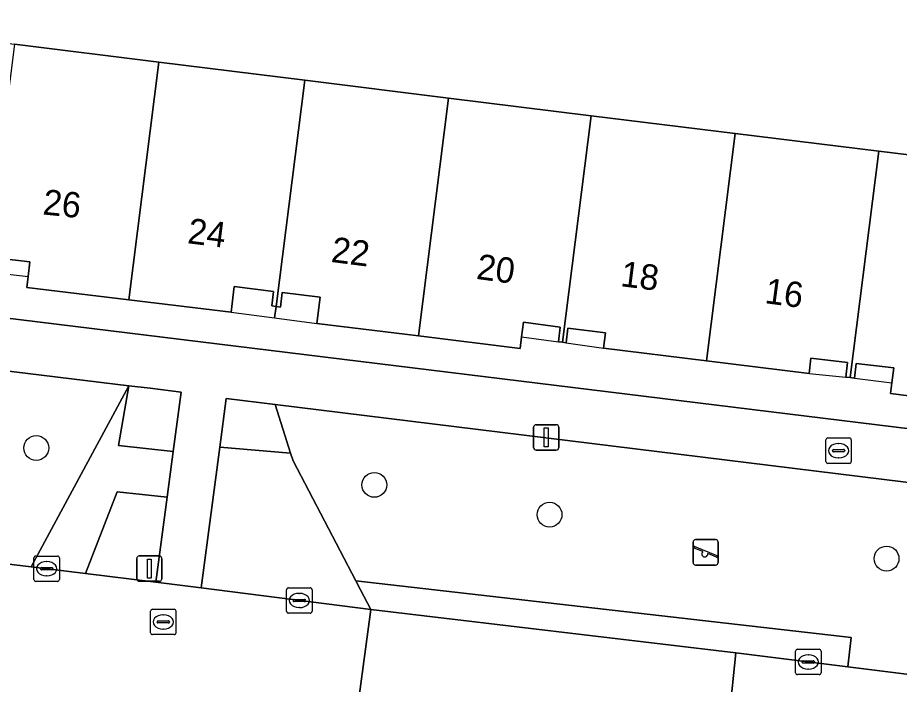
# Model space of a CAD drawing. Extents: x 161692 to 162379, y 380760 to 381678.
# Drawn here: x 162171.12 to 162205.86, y 381450.74 to 381477.01 of the extents above; entities that cross this region are included whole.
import ezdxf

# ---------------------------------------------------------------- set-up
doc = ezdxf.new("R2010")
doc.units = 0
for name, color, linetype in [('IMGEO_Boom', 7, 'Continuous'), ('IMGEO_Brandkraan', 7, 'Continuous'), ('IMGEO_Erf', 7, 'Continuous'), ('IMGEO_Groenvoorziening', 7, 'Continuous'), ('IMGEO_Haag', 7, 'Continuous'), ('IMGEO_Kolk', 7, 'Continuous'), ('IMGEO_Lichtmast', 7, 'Continuous'), ('IMGEO_Pand', 7, 'Continuous'), ('IMGEO_Pand_nummerreeks', 7, 'Continuous'), ('IMGEO_Pand_overbouw', 7, 'Continuous'), ('IMGEO_Rijbaan_lokaal_open', 7, 'Continuous'), ('IMGEO_Rioolput', 7, 'Continuous'), ('IMGEO_Speelvoorziening', 7, 'Continuous'), ('IMGEO_Voetpad_open', 7, 'Continuous')]:
    doc.layers.add(name, color=color, linetype=linetype)

msp = doc.modelspace()

# ---------------------------------------------------------------- linework, layer by layer
at = {"layer": 'IMGEO_Boom'}
for centre in [(162171.851, 381460.055), (162185.169, 381458.603), (162192.073, 381457.427), (162205.352, 381455.697)]:
    msp.add_circle(centre, 0.489, dxfattribs=at)
at = {"layer": 'IMGEO_Brandkraan'}
for p, q in [((162202.961, 381459.523), (162202.961, 381460.375)), ((162203.036, 381460.449), (162203.888, 381460.449)), ((162203.962, 381460.375), (162203.962, 381459.523)), ((162203.22, 381459.943), (162203.22, 381459.955)), ((162203.658, 381459.906), (162203.26, 381459.906)), ((162203.263, 381459.992), (162203.661, 381459.992)), ((162203.449, 381460.229), (162203.474, 381460.229)), ((162203.704, 381459.955), (162203.704, 381459.943)), ((162203.472, 381459.669), (162203.447, 381459.669)), ((162203.888, 381459.449), (162203.036, 381459.449))]:
    msp.add_line(p, q, dxfattribs=at)
for points in [[(162202.961, 381459.523), (162202.961, 381460.375)], [(162203.036, 381460.449), (162203.888, 381460.449)], [(162203.962, 381460.375), (162203.962, 381459.523)], [(162203.888, 381459.449), (162203.036, 381459.449)]]:
    msp.add_lwpolyline(points, dxfattribs=at)
for centre, radius, start, end in [((162203.038, 381460.373), 0.0765, 91.552, 178.448), ((162203.038, 381460.373), 0.0765, 91.552, 178.448), ((162203.886, 381460.373), 0.0765, 1.552, 88.448), ((162203.886, 381460.373), 0.0765, 1.552, 88.448), ((162203.26, 381459.952), 0.0403, 85.8775, 175.7526), ((162203.257, 381459.942), 0.0366, 178.938, 274.7102), ((162203.661, 381459.949), 0.043, 264.8664, 352.4533), ((162203.665, 381459.954), 0.0386, 1.7309, 96.639), ((162203.038, 381459.525), 0.0765, 181.552, 268.448), ((162203.038, 381459.525), 0.0765, 181.552, 268.448), ((162203.886, 381459.525), 0.0765, 271.552, 358.448), ((162203.886, 381459.525), 0.0765, 271.552, 358.448)]:
    msp.add_arc(centre, radius, start, end, dxfattribs=at)
for centre, major_axis, ratio, start_param, end_param in [((162203.448, 381459.949), (-0.387, 0.002), 0.722429, 4.712389, 7.853982), ((162203.473, 381459.949), (-0.39, 0.002), 0.717154, 1.570796, 4.712389)]:
    msp.add_ellipse(centre, major_axis=major_axis, ratio=ratio, start_param=start_param, end_param=end_param, dxfattribs=at)
at = {"layer": 'IMGEO_Erf'}
msp.add_lwpolyline([(162258.857, 381504.761), (162259.168, 381507.762), (162159.019, 381519.9), (162158.982, 381519.974), (162147.825, 381521.413), (162147.501, 381521.45), (162142.857, 381483.773), (162141.011, 381468.8), (162141.688, 381468.725), (162252.73, 381455.108), (162255.72, 381479.239), (162256.283, 381483.581)], close=True, dxfattribs=at)
for points in [[(162159.626, 381477.379), (162165.298, 381476.675), (162170.99, 381475.969), (162176.686, 381475.262), (162182.429, 381474.549), (162188.097, 381473.846), (162193.71, 381473.149), (162199.385, 381472.448), (162205.043, 381471.753), (162210.728, 381471.054)], [(162209.544, 381461.694), (162205.513, 381462.198), (162205.566, 381462.624), (162205.64, 381463.22), (162204.152, 381463.391), (162204.086, 381462.805), (162203.913, 381462.827), (162203.741, 381462.849), (162203.815, 381463.429), (162202.372, 381463.592), (162202.299, 381462.997), (162198.252, 381463.496), (162194.205, 381463.995), (162194.278, 381464.591), (162192.8, 381464.78), (162192.734, 381464.203), (162192.58, 381464.22), (162192.425, 381464.238), (162192.491, 381464.821), (162191.043, 381465.007), (162190.973, 381464.436), (162190.917, 381463.981), (162186.911, 381464.473), (162182.906, 381464.965), (162183.032, 381465.994), (162181.544, 381466.177), (162181.473, 381465.601), (162181.299, 381465.626), (162181.126, 381465.651), (162181.197, 381466.226), (162179.645, 381466.419), (162179.524, 381465.406), (162175.5, 381465.89), (162171.475, 381466.373), (162171.528, 381466.815), (162171.597, 381467.386), (162170.108, 381467.565)]]:
    msp.add_lwpolyline(points, dxfattribs=at)
at = {"layer": 'IMGEO_Groenvoorziening'}
for points in [[(162175.501, 381462.511), (162142.472, 381466.533), (162144.062, 381459.948), (162168.733, 381456.856), (162168.578, 381455.745), (162171.655, 381455.371)], [(162177.243, 381459.923), (162175.091, 381460.154), (162175.501, 381462.511), (162171.655, 381455.371), (162173.794, 381455.111), (162175.033, 381458.328), (162177.003, 381458.112)], [(162177.554, 381462.26), (162176.338, 381462.409), (162175.501, 381462.511), (162175.091, 381460.154), (162177.243, 381459.923)], [(162181.269, 381461.769), (162179.335, 381462.007), (162179.08, 381460.086), (162181.873, 381459.853)], [(162209.266, 381457.613), (162209.629, 381458.274), (162181.269, 381461.769), (162181.873, 381459.853), (162181.968, 381459.551), (162184.438, 381454.814), (162203.962, 381452.589), (162203.824, 381451.432), (162206.662, 381451.081), (162206.755, 381453.039)], [(162181.968, 381459.551), (162181.873, 381459.853), (162179.08, 381460.086), (162178.342, 381454.54), (162185.028, 381453.688), (162184.62, 381454.466), (162184.438, 381454.814)], [(162177.003, 381458.112), (162175.033, 381458.328), (162173.794, 381455.111), (162176.559, 381454.774)], [(162184.438, 381454.814), (162184.62, 381454.466), (162185.028, 381453.688), (162199.417, 381451.978), (162203.824, 381451.432), (162203.962, 381452.589)]]:
    msp.add_lwpolyline(points, close=True, dxfattribs=at)
at = {"layer": 'IMGEO_Haag'}
for points in [[(162175.501, 381462.511), (162175.091, 381460.154), (162177.243, 381459.923), (162177.554, 381462.26)], [(162181.968, 381459.551), (162181.873, 381459.853), (162179.08, 381460.086), (162178.342, 381454.54), (162185.028, 381453.688), (162184.62, 381454.466), (162184.438, 381454.814)], [(162177.003, 381458.112), (162175.033, 381458.328), (162173.794, 381455.111), (162176.559, 381454.774)], [(162184.438, 381454.814), (162184.62, 381454.466), (162185.028, 381453.688), (162199.417, 381451.978), (162203.824, 381451.432), (162203.962, 381452.589)]]:
    msp.add_lwpolyline(points, close=True, dxfattribs=at)
at = {"layer": 'IMGEO_Kolk'}
for p, q in [((162171.835, 381455.797), (162172.687, 381455.797)), ((162171.76, 381454.871), (162171.76, 381455.723)), ((162172.248, 381455.577), (162172.273, 381455.577)), ((162172.761, 381455.723), (162172.761, 381454.871)), ((162172.019, 381455.291), (162172.019, 381455.303)), ((162172.457, 381455.254), (162172.059, 381455.254)), ((162172.062, 381455.34), (162172.46, 381455.34)), ((162172.503, 381455.303), (162172.503, 381455.291)), ((162172.687, 381454.797), (162171.835, 381454.797)), ((162172.271, 381455.017), (162172.246, 381455.017)), ((162181.714, 381453.62), (162181.714, 381454.472)), ((162181.789, 381454.546), (162182.641, 381454.546)), ((162182.715, 381454.472), (162182.715, 381453.62)), ((162181.973, 381454.04), (162181.973, 381454.052)), ((162182.411, 381454.003), (162182.013, 381454.003)), ((162182.016, 381454.089), (162182.414, 381454.089)), ((162182.202, 381454.326), (162182.227, 381454.326)), ((162182.457, 381454.052), (162182.457, 381454.04)), ((162182.225, 381453.766), (162182.2, 381453.766)), ((162182.641, 381453.546), (162181.789, 381453.546)), ((162201.77, 381451.199), (162201.77, 381452.051)), ((162201.845, 381452.125), (162202.697, 381452.125)), ((162202.771, 381452.051), (162202.771, 381451.199)), ((162202.029, 381451.619), (162202.029, 381451.631)), ((162202.467, 381451.582), (162202.069, 381451.582)), ((162202.072, 381451.668), (162202.47, 381451.668)), ((162202.258, 381451.905), (162202.283, 381451.905)), ((162202.513, 381451.631), (162202.513, 381451.619)), ((162202.281, 381451.345), (162202.256, 381451.345)), ((162202.697, 381451.125), (162201.845, 381451.125))]:
    msp.add_line(p, q, dxfattribs=at)
for points in [[(162171.835, 381455.797), (162172.687, 381455.797)], [(162171.76, 381454.871), (162171.76, 381455.723)], [(162172.761, 381455.723), (162172.761, 381454.871)], [(162172.687, 381454.797), (162171.835, 381454.797)], [(162181.714, 381453.62), (162181.714, 381454.472)], [(162181.789, 381454.546), (162182.641, 381454.546)], [(162182.715, 381454.472), (162182.715, 381453.62)], [(162182.641, 381453.546), (162181.789, 381453.546)], [(162201.77, 381451.199), (162201.77, 381452.051)], [(162201.845, 381452.125), (162202.697, 381452.125)], [(162202.771, 381452.051), (162202.771, 381451.199)], [(162202.697, 381451.125), (162201.845, 381451.125)]]:
    msp.add_lwpolyline(points, dxfattribs=at)
for centre, radius, start, end in [((162171.837, 381455.721), 0.0765, 91.552, 178.448), ((162171.837, 381455.721), 0.0765, 91.552, 178.448), ((162172.685, 381455.721), 0.0765, 1.552, 88.448), ((162172.685, 381455.721), 0.0765, 1.552, 88.448), ((162172.059, 381455.3), 0.0403, 85.8775, 175.7526), ((162172.056, 381455.29), 0.0366, 178.938, 274.7102), ((162172.46, 381455.297), 0.043, 264.8664, 352.4533), ((162172.464, 381455.302), 0.0386, 1.7309, 96.639), ((162171.837, 381454.873), 0.0765, 181.552, 268.448), ((162171.837, 381454.873), 0.0765, 181.552, 268.448), ((162172.685, 381454.873), 0.0765, 271.552, 358.448), ((162172.685, 381454.873), 0.0765, 271.552, 358.448), ((162181.791, 381454.47), 0.0765, 91.552, 178.448), ((162181.791, 381454.47), 0.0765, 91.552, 178.448), ((162182.639, 381454.47), 0.0765, 1.552, 88.448), ((162182.639, 381454.47), 0.0765, 1.552, 88.448), ((162182.013, 381454.049), 0.0403, 85.8775, 175.7526), ((162182.01, 381454.039), 0.0366, 178.938, 274.7102), ((162182.414, 381454.046), 0.043, 264.8664, 352.4533), ((162182.418, 381454.051), 0.0386, 1.7309, 96.639), ((162181.791, 381453.622), 0.0765, 181.552, 268.448), ((162181.791, 381453.622), 0.0765, 181.552, 268.448), ((162182.639, 381453.622), 0.0765, 271.552, 358.448), ((162182.639, 381453.622), 0.0765, 271.552, 358.448), ((162201.847, 381452.049), 0.0765, 91.552, 178.448), ((162201.847, 381452.049), 0.0765, 91.552, 178.448), ((162202.695, 381452.049), 0.0765, 1.552, 88.448), ((162202.695, 381452.049), 0.0765, 1.552, 88.448), ((162202.069, 381451.628), 0.0403, 85.8775, 175.7526), ((162202.066, 381451.618), 0.0366, 178.938, 274.7102), ((162202.47, 381451.625), 0.043, 264.8664, 352.4533), ((162202.474, 381451.63), 0.0386, 1.7309, 96.639), ((162201.847, 381451.201), 0.0765, 181.552, 268.448), ((162201.847, 381451.201), 0.0765, 181.552, 268.448), ((162202.695, 381451.201), 0.0765, 271.552, 358.448), ((162202.695, 381451.201), 0.0765, 271.552, 358.448)]:
    msp.add_arc(centre, radius, start, end, dxfattribs=at)
for centre, major_axis, ratio, start_param, end_param in [((162172.247, 381455.297), (-0.387, 0.002), 0.722429, 4.712389, 7.853982), ((162172.272, 381455.297), (-0.39, 0.002), 0.717154, 1.570796, 4.712389), ((162182.201, 381454.046), (-0.387, 0.002), 0.722429, 4.712389, 7.853982), ((162182.226, 381454.046), (-0.39, 0.002), 0.717154, 1.570796, 4.712389), ((162202.257, 381451.625), (-0.387, 0.002), 0.722429, 4.712389, 7.853982), ((162202.282, 381451.625), (-0.39, 0.002), 0.717154, 1.570796, 4.712389)]:
    msp.add_ellipse(centre, major_axis=major_axis, ratio=ratio, start_param=start_param, end_param=end_param, dxfattribs=at)
at = {"layer": 'IMGEO_Lichtmast'}
for p, q in [((162191.547, 381460.973), (162192.337, 381460.973)), ((162192.337, 381460.973), (162191.547, 381460.973)), ((162191.447, 381460.073), (162191.447, 381460.873)), ((162191.447, 381460.873), (162191.447, 381460.073)), ((162192.437, 381460.873), (162192.437, 381460.073)), ((162192.437, 381460.073), (162192.437, 381460.873)), ((162192.337, 381459.973), (162191.547, 381459.973)), ((162191.547, 381459.973), (162192.337, 381459.973)), ((162175.909, 381455.801), (162176.699, 381455.801)), ((162176.699, 381455.801), (162175.909, 381455.801)), ((162175.809, 381454.901), (162175.809, 381455.701)), ((162175.809, 381455.701), (162175.809, 381454.901)), ((162176.799, 381455.701), (162176.799, 381454.901)), ((162176.799, 381454.901), (162176.799, 381455.701)), ((162176.699, 381454.801), (162175.909, 381454.801)), ((162175.909, 381454.801), (162176.699, 381454.801))]:
    msp.add_line(p, q, dxfattribs=at)
for points in [[(162191.867, 381460.848), (162192.017, 381460.848), (162192.017, 381460.098), (162191.867, 381460.098), (162191.867, 381460.848)], [(162176.229, 381455.676), (162176.379, 381455.676), (162176.379, 381454.926), (162176.229, 381454.926), (162176.229, 381455.676)]]:
    msp.add_lwpolyline(points, dxfattribs=at)
for centre, start, end in [((162191.547, 381460.873), 90, 180), ((162191.547, 381460.873), 90, 180), ((162192.337, 381460.873), 0, 90), ((162192.337, 381460.873), 360, 90), ((162191.547, 381460.073), 180, 270), ((162191.547, 381460.073), 180, 270), ((162192.337, 381460.073), 270, 0), ((162192.337, 381460.073), 270, 0), ((162175.909, 381455.701), 90, 180), ((162175.909, 381455.701), 90, 180), ((162176.699, 381455.701), 0, 90), ((162176.699, 381455.701), 360, 90), ((162175.909, 381454.901), 180, 270), ((162175.909, 381454.901), 180, 270), ((162176.699, 381454.901), 270, 0), ((162176.699, 381454.901), 270, 0)]:
    msp.add_arc(centre, 0.1, start, end, dxfattribs=at)
at = {"layer": 'IMGEO_Pand'}
for points in [[(162169.857, 381467.011), (162170.039, 381466.989), (162170.108, 381467.565), (162171.597, 381467.386), (162171.528, 381466.815), (162171.475, 381466.373), (162175.5, 381465.89), (162176.686, 381475.262), (162170.99, 381475.969)], [(162175.5, 381465.89), (162179.524, 381465.406), (162179.645, 381466.419), (162181.197, 381466.226), (162181.126, 381465.651), (162181.299, 381465.626), (162182.429, 381474.549), (162176.686, 381475.262)], [(162182.429, 381474.549), (162181.299, 381465.626), (162181.473, 381465.601), (162181.544, 381466.177), (162183.032, 381465.994), (162182.906, 381464.965), (162186.911, 381464.473), (162188.097, 381473.846)], [(162192.58, 381464.22), (162193.71, 381473.149), (162188.097, 381473.846), (162186.911, 381464.473), (162190.917, 381463.981), (162190.973, 381464.436), (162191.043, 381465.007), (162192.491, 381464.821), (162192.425, 381464.238)], [(162192.58, 381464.22), (162192.734, 381464.203), (162192.8, 381464.78), (162194.278, 381464.591), (162194.205, 381463.995), (162198.252, 381463.496), (162199.385, 381472.448), (162193.71, 381473.149)], [(162198.252, 381463.496), (162202.299, 381462.997), (162202.372, 381463.592), (162203.815, 381463.429), (162203.741, 381462.849), (162203.913, 381462.827), (162205.043, 381471.753), (162199.385, 381472.448)], [(162210.728, 381471.054), (162205.043, 381471.753), (162203.913, 381462.827), (162204.086, 381462.805), (162204.152, 381463.391), (162205.64, 381463.22), (162205.566, 381462.624), (162205.513, 381462.198), (162209.544, 381461.694)]]:
    msp.add_lwpolyline(points, close=True, dxfattribs=at)
at = {"layer": 'IMGEO_Pand_overbouw'}
for points in [[(162171.528, 381466.815), (162171.597, 381467.386), (162170.108, 381467.565), (162170.039, 381466.989)], [(162179.524, 381465.406), (162181.243, 381465.182), (162181.299, 381465.626), (162181.126, 381465.651), (162181.197, 381466.226), (162179.645, 381466.419)], [(162182.906, 381464.965), (162183.032, 381465.994), (162181.544, 381466.177), (162181.473, 381465.601), (162181.299, 381465.626), (162181.243, 381465.182)], [(162192.425, 381464.238), (162192.491, 381464.821), (162191.043, 381465.007), (162190.973, 381464.436)], [(162192.734, 381464.203), (162194.205, 381463.995), (162194.278, 381464.591), (162192.8, 381464.78)], [(162202.299, 381462.997), (162203.741, 381462.849), (162203.815, 381463.429), (162202.372, 381463.592)], [(162204.086, 381462.805), (162205.566, 381462.624), (162205.64, 381463.22), (162204.152, 381463.391)]]:
    msp.add_lwpolyline(points, close=True, dxfattribs=at)
at = {"layer": 'IMGEO_Rijbaan_lokaal_open'}
for points in [[(162185.028, 381453.688), (162178.342, 381454.54), (162176.559, 381454.774), (162173.794, 381455.111), (162171.655, 381455.371), (162168.578, 381455.745), (162145.458, 381458.559), (162144.36, 381458.713), (162142.832, 381458.907), (162142.207, 381453.722), (162143.699, 381453.505), (162154.945, 381452.118), (162155.973, 381451.984), (162168.693, 381450.459), (162169.654, 381450.334), (162176.421, 381449.523), (162177.417, 381449.411), (162184.211, 381448.536), (162184.331, 381448.519)], [(162197.502, 381446.862), (162198.878, 381446.746), (162199.417, 381451.978), (162185.028, 381453.688), (162184.331, 381448.519), (162185.543, 381448.346)], [(162241.178, 381446.849), (162223.875, 381448.965), (162220.259, 381449.408), (162213.717, 381450.208), (162211.909, 381450.432), (162206.662, 381451.081), (162203.824, 381451.432), (162199.417, 381451.978), (162198.878, 381446.746), (162211.58, 381445.215), (162212.985, 381445.035), (162213.998, 381444.868), (162226.697, 381443.337), (162227.667, 381443.249), (162240.465, 381441.67), (162241.92, 381441.484), (162247.731, 381440.851), (162248.348, 381445.939), (162247.05, 381446.091), (162244.658, 381446.37)]]:
    msp.add_lwpolyline(points, close=True, dxfattribs=at)
at = {"layer": 'IMGEO_Rioolput'}
for p, q in [((162176.43, 381453.702), (162177.282, 381453.702)), ((162176.355, 381452.776), (162176.355, 381453.628)), ((162176.843, 381453.482), (162176.868, 381453.482)), ((162177.356, 381453.628), (162177.356, 381452.776)), ((162176.614, 381453.196), (162176.614, 381453.208)), ((162177.052, 381453.159), (162176.654, 381453.159)), ((162176.657, 381453.245), (162177.055, 381453.245)), ((162177.098, 381453.208), (162177.098, 381453.196)), ((162177.282, 381452.702), (162176.43, 381452.702)), ((162176.866, 381452.922), (162176.841, 381452.922))]:
    msp.add_line(p, q, dxfattribs=at)
for points in [[(162176.43, 381453.702), (162177.282, 381453.702)], [(162176.355, 381452.776), (162176.355, 381453.628)], [(162177.356, 381453.628), (162177.356, 381452.776)], [(162177.282, 381452.702), (162176.43, 381452.702)]]:
    msp.add_lwpolyline(points, dxfattribs=at)
for centre, radius, start, end in [((162176.432, 381453.626), 0.0765, 91.552, 178.448), ((162176.432, 381453.626), 0.0765, 91.552, 178.448), ((162177.28, 381453.626), 0.0765, 1.552, 88.448), ((162177.28, 381453.626), 0.0765, 1.552, 88.448), ((162176.654, 381453.205), 0.0403, 85.8775, 175.7526), ((162176.651, 381453.195), 0.0366, 178.938, 274.7102), ((162177.055, 381453.202), 0.043, 264.8664, 352.4533), ((162177.059, 381453.207), 0.0386, 1.7309, 96.639), ((162176.432, 381452.778), 0.0765, 181.552, 268.448), ((162176.432, 381452.778), 0.0765, 181.552, 268.448), ((162177.28, 381452.778), 0.0765, 271.552, 358.448), ((162177.28, 381452.778), 0.0765, 271.552, 358.448)]:
    msp.add_arc(centre, radius, start, end, dxfattribs=at)
for centre, major_axis, ratio, start_param, end_param in [((162176.842, 381453.202), (-0.387, 0.002), 0.722429, 4.712389, 7.853982), ((162176.867, 381453.202), (-0.39, 0.002), 0.717154, 1.570796, 4.712389)]:
    msp.add_ellipse(centre, major_axis=major_axis, ratio=ratio, start_param=start_param, end_param=end_param, dxfattribs=at)
at = {"layer": 'IMGEO_Speelvoorziening'}
for p, q in [((162197.826, 381456.443), (162198.616, 381456.443)), ((162198.616, 381456.443), (162197.826, 381456.443)), ((162197.726, 381455.543), (162197.726, 381456.343)), ((162197.726, 381456.343), (162197.726, 381455.543)), ((162198.109, 381455.971), (162197.77, 381456.108)), ((162197.795, 381456.168), (162198.671, 381455.815)), ((162198.716, 381456.343), (162198.716, 381455.543)), ((162198.716, 381455.543), (162198.716, 381456.343)), ((162198.647, 381455.755), (162198.307, 381455.892)), ((162198.616, 381455.443), (162197.826, 381455.443)), ((162197.826, 381455.443), (162198.616, 381455.443))]:
    msp.add_line(p, q, dxfattribs=at)
for centre, radius, start, end in [((162197.826, 381456.343), 0.1, 90, 180), ((162197.826, 381456.343), 0.1, 90, 180), ((162198.616, 381456.343), 0.1, 0, 90), ((162198.616, 381456.343), 0.1, 360, 90), ((162197.783, 381456.138), 0.0327, 68.078, 248.078), ((162198.188, 381455.881), 0.12, 130.9928, 5.1632), ((162198.659, 381455.785), 0.0327, 248.078, 68.078), ((162197.826, 381455.543), 0.1, 180, 270), ((162197.826, 381455.543), 0.1, 180, 270), ((162198.616, 381455.543), 0.1, 270, 0), ((162198.616, 381455.543), 0.1, 270, 0)]:
    msp.add_arc(centre, radius, start, end, dxfattribs=at)
at = {"layer": 'IMGEO_Voetpad_open'}
for points in [[(162252.73, 381455.108), (162141.688, 381468.725), (162141.011, 381468.8), (162139.052, 381469.019)], [(162140.622, 381466.758), (162141.081, 381466.703), (162141.457, 381466.657), (162142.472, 381466.533), (162175.501, 381462.511), (162176.338, 381462.409), (162177.554, 381462.26), (162177.243, 381459.923), (162177.003, 381458.112), (162176.559, 381454.774), (162178.342, 381454.54), (162179.08, 381460.086), (162179.335, 381462.007), (162181.269, 381461.769), (162209.629, 381458.274)]]:
    msp.add_lwpolyline(points, dxfattribs=at)

# ---------------------------------------------------------------- texts
at = {"layer": 'IMGEO_Pand_nummerreeks'}
for s, rotation, p in [('26', 354.1588, (162172.079, 381469.262)), ('24', 352.8461, (162177.779, 381468.128)), ('22', 352.7368, (162183.438, 381467.389)), ('20', 352.331, (162189.159, 381466.722)), ('18', 352.8191, (162194.838, 381466.435)), ('16', 352.4174, (162200.523, 381465.767))]:
    msp.add_text(s, height=1, rotation=rotation, dxfattribs=at).set_placement(p)

doc.saveas('drawing.dxf')
